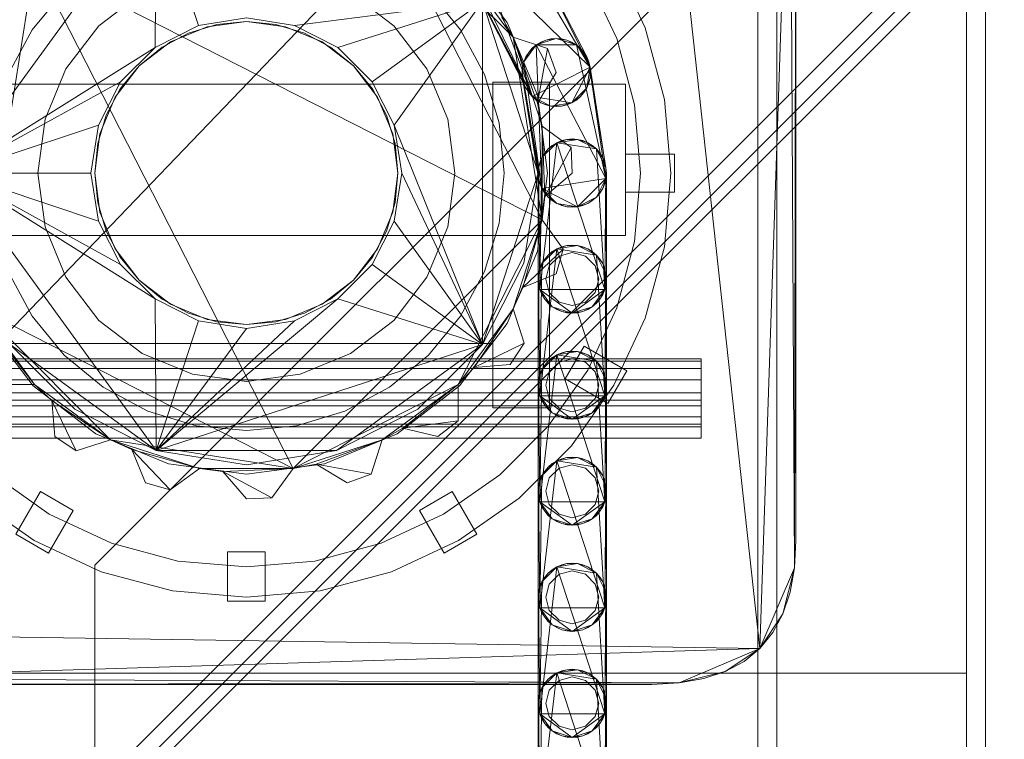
# Model space of a CAD drawing. Header units: millimetres. Extents: x -2233 to 61924, y -68080 to 6847.
# Tile 1055 of 1056: x 59951 to 60211, y 2057 to 2247. Entities that reach past the tile are written whole.
import ezdxf

# ---------------------------------------------------------------- set-up
doc = ezdxf.new("R2010")
doc.units = ezdxf.units.MM
doc.layers.add('lateral_secador', color=7, linetype='Continuous', lineweight=0)

msp = doc.modelspace()

# ---------------------------------------------------------------- linework, layer by layer
at = {"layer": 'lateral_secador'}
for p, q in [((60146.134, 2556.5), (60146.134, 20)), ((60151.134, 20), (60151.134, 2556.5)), ((60201.134, 2556.5), (60201.134, 20)), ((60206.134, 20), (60206.134, 2556.5)), ((59872.214, 2085.18), (60118.134, 2341.5)), ((59971.134, 2103), (60211.134, 2343)), ((60118.134, 2341.5), (60146.634, 2081)), ((60154.614, 2317.18), (60146.634, 2081)), ((60154.614, 2317.18), (60155.753, 2102.28)), ((60156.134, 2303.5), (60155.753, 2102.28)), ((60156.134, 2109.5), (60156.134, 2303.5)), ((60211.134, 2284), (59971.134, 2044)), ((59934.134, 2206.5), (59987.339, 2279.731)), ((59987.034, 2239.67), (59987.339, 2279.731)), ((59998.464, 2245.493), (59987.339, 2279.731)), ((60211.134, 2278), (59971.134, 2038)), ((60046.999, 2276.889), (60081.523, 2242.365)), ((60046.999, 2276.889), (60089.161, 2194.142)), ((60211.134, 2274), (59971.134, 2034)), ((60083.491, 2265.609), (60101.814, 2234.483)), ((59940.745, 2170.635), (59955.273, 2262.361)), ((59955.273, 2262.361), (60089.161, 2194.142)), ((60023.491, 2128.473), (59955.273, 2262.361)), ((60066.995, 2262.361), (60081.523, 2242.365)), ((60079.983, 2246.25), (60067.349, 2262.715)), ((60086.562, 2226.711), (60073.429, 2262.34)), ((60073.429, 2262.34), (60101.814, 2234.483)), ((60087.991, 2262.34), (60100.944, 2237.161)), ((60087.991, 2262.34), (60101.814, 2234.483)), ((60100.944, 2237.161), (60088.728, 2261.135)), ((60116.379, 2244.806), (60108.129, 2262.5)), ((60108.862, 2242.07), (60101.201, 2258.5)), ((60086.562, 2226.711), (60071.71, 2257.05)), ((59963.051, 2254.583), (59954.594, 2244.279)), ((59983.634, 2254.131), (59972.243, 2245.391)), ((60050.025, 2245.391), (60038.634, 2254.131)), ((60067.674, 2244.279), (60059.217, 2254.583)), ((60084.905, 2228.99), (60072.15, 2254.268)), ((60086.562, 2226.711), (60072.15, 2254.268)), ((60072.691, 2252.964), (60084.905, 2228.99)), ((60023.804, 2245.493), (60073.429, 2251.76)), ((60035.233, 2239.67), (60073.429, 2251.76)), ((60044.304, 2230.599), (60073.429, 2251.76)), ((60050.128, 2219.17), (60073.429, 2251.76)), ((60073.429, 2251.76), (60088.134, 2206.5)), ((60084.364, 2230.294), (60073.429, 2251.76)), ((60073.429, 2251.76), (60073.429, 2161.24)), ((59998.464, 2245.493), (60011.134, 2247.5)), ((60011.134, 2247.5), (60023.804, 2245.493)), ((60081.523, 2242.365), (60078.493, 2247.777)), ((59972.243, 2245.391), (59963.502, 2234)), ((59987.034, 2239.67), (59998.464, 2245.493)), ((60000.781, 2245.137), (59991.134, 2241.141)), ((60003.33, 2245.731), (59995.827, 2243.455)), ((60011.134, 2246.5), (60000.781, 2245.137)), ((60011.134, 2246.5), (60003.33, 2245.731)), ((60018.937, 2245.731), (60011.134, 2246.5)), ((60021.487, 2245.137), (60011.134, 2246.5)), ((60026.441, 2243.455), (60018.937, 2245.731)), ((60031.134, 2241.141), (60021.487, 2245.137)), ((60023.804, 2245.493), (60035.233, 2239.67)), ((60058.765, 2234), (60050.025, 2245.391)), ((60087.925, 2227.076), (60079.983, 2246.25)), ((60121.432, 2225.949), (60116.379, 2244.806)), ((59954.594, 2244.279), (59948.31, 2232.522)), ((59995.827, 2243.455), (59988.911, 2239.759)), ((60033.357, 2239.759), (60026.441, 2243.455)), ((60073.958, 2232.522), (60067.674, 2244.279)), ((60081.523, 2242.365), (60087.95, 2224.942)), ((60090.587, 2239.411), (60081.523, 2242.365)), ((60081.523, 2242.365), (60089.161, 2218.858)), ((60081.523, 2242.365), (60089.161, 2194.142)), ((59987.034, 2239.67), (59934.134, 2206.5)), ((59977.964, 2230.599), (59987.034, 2239.67)), ((59991.134, 2241.141), (59982.85, 2234.784)), ((59988.911, 2239.759), (59982.85, 2234.784)), ((60039.418, 2234.784), (60031.134, 2241.141)), ((60039.418, 2234.784), (60033.357, 2239.759)), ((60035.233, 2239.67), (60044.304, 2230.599)), ((60084.364, 2235.857), (60087.634, 2240.357)), ((60085.644, 2238.365), (60087.634, 2240.357)), ((60087.634, 2240.357), (60086.562, 2239.439)), ((60087.634, 2240.357), (60092.925, 2242.075)), ((60087.634, 2240.357), (60090.144, 2241.635)), ((60088.839, 2241.094), (60087.634, 2240.357)), ((60087.634, 2240.357), (60098.214, 2240.357)), ((60089.114, 2202.414), (60087.634, 2240.357)), ((60087.634, 2240.357), (60106.023, 2205.092)), ((60090.144, 2241.635), (60088.839, 2241.094)), ((60090.144, 2241.635), (60092.925, 2242.075)), ((60091.517, 2241.965), (60090.144, 2241.635)), ((60092.925, 2242.075), (60091.517, 2241.965)), ((60092.925, 2242.075), (60095.706, 2241.635)), ((60094.333, 2241.965), (60092.925, 2242.075)), ((60092.925, 2242.075), (60098.214, 2240.357)), ((60095.706, 2241.635), (60094.333, 2241.965)), ((60095.706, 2241.635), (60098.214, 2240.357)), ((60097.011, 2241.094), (60095.706, 2241.635)), ((60098.214, 2240.357), (60097.011, 2241.094)), ((60098.214, 2240.357), (60100.206, 2238.365)), ((60099.288, 2239.439), (60098.214, 2240.357)), ((60098.214, 2240.357), (60101.483, 2235.857)), ((60098.214, 2240.357), (60106.023, 2205.092)), ((60113.554, 2224.559), (60108.862, 2242.07)), ((60084.364, 2235.857), (60085.644, 2238.365)), ((60084.905, 2237.161), (60084.364, 2235.857)), ((60085.644, 2238.365), (60084.905, 2237.161)), ((60086.562, 2239.439), (60085.644, 2238.365)), ((60090.587, 2239.411), (60087.95, 2224.942)), ((60092.925, 2233.075), (60090.587, 2239.411)), ((60100.206, 2238.365), (60099.288, 2239.439)), ((60100.206, 2238.365), (60101.483, 2235.857)), ((60100.944, 2237.161), (60100.206, 2238.365)), ((60101.483, 2235.857), (60100.944, 2237.161)), ((60100.944, 2237.161), (60101.814, 2234.483)), ((59982.85, 2234.784), (59976.493, 2226.5)), ((59982.85, 2234.784), (59977.875, 2228.723)), ((60044.393, 2228.723), (60039.418, 2234.784)), ((60045.775, 2226.5), (60039.418, 2234.784)), ((60083.925, 2233.075), (60084.364, 2235.857)), ((60084.036, 2234.483), (60083.925, 2233.075)), ((60084.364, 2235.857), (60084.036, 2234.483)), ((60089.114, 2202.414), (60084.364, 2235.857)), ((60101.814, 2234.483), (60086.562, 2226.711)), ((60101.814, 2234.483), (60097.011, 2225.056)), ((60101.814, 2234.483), (60100.944, 2228.99)), ((60101.483, 2235.857), (60106.023, 2207.908)), ((60101.814, 2234.483), (60101.483, 2235.857)), ((60101.483, 2235.857), (60106.023, 2205.092)), ((60106.023, 2207.908), (60101.814, 2234.483)), ((60101.814, 2234.483), (60101.814, 2231.667)), ((60101.925, 2233.075), (60101.814, 2234.483)), ((59963.502, 2234), (59958.008, 2220.735)), ((60064.26, 2220.735), (60058.765, 2234)), ((60077.827, 2219.766), (60073.958, 2232.522)), ((60088.245, 2205.092), (60083.925, 2233.075)), ((60083.925, 2233.075), (60084.036, 2231.667)), ((60089.114, 2202.414), (60083.925, 2233.075)), ((60087.95, 2224.942), (60092.925, 2233.075)), ((60101.814, 2231.667), (60101.925, 2233.075)), ((40811.134, 2230), (60111.134, 2230)), ((59977.964, 2230.599), (59934.134, 2206.5)), ((59972.14, 2219.17), (59977.964, 2230.599)), ((60044.304, 2230.599), (60050.128, 2219.17)), ((60076.134, 2230.5), (60091.134, 2230.5)), ((60076.134, 2230.5), (60076.134, 2144.5)), ((60084.036, 2231.667), (60088.245, 2205.092)), ((60088.134, 2206.5), (60084.364, 2230.294)), ((60091.134, 2144.5), (60091.134, 2230.5)), ((60101.814, 2231.667), (60100.944, 2228.99)), ((60100.944, 2228.99), (60101.483, 2230.294)), ((60101.483, 2230.294), (60101.814, 2231.667)), ((60111.134, 2190), (60111.134, 2230)), ((59977.875, 2228.723), (59974.179, 2221.807)), ((60048.089, 2221.807), (60044.393, 2228.723)), ((60086.562, 2226.711), (60084.905, 2228.99)), ((60084.905, 2228.99), (60085.644, 2227.785)), ((60085.644, 2227.785), (60086.562, 2226.711)), ((60088.839, 2225.056), (60086.562, 2226.711)), ((60086.562, 2226.711), (60087.634, 2225.794)), ((60091.517, 2224.186), (60086.562, 2226.711)), ((60097.011, 2225.056), (60086.562, 2226.711)), ((60090.634, 2206.5), (60087.925, 2227.076)), ((60100.944, 2228.99), (60097.011, 2225.056)), ((60099.288, 2226.711), (60097.011, 2225.056)), ((60098.214, 2225.794), (60099.288, 2226.711)), ((60100.944, 2228.99), (60099.288, 2226.711)), ((60099.288, 2226.711), (60100.206, 2227.785)), ((60100.206, 2227.785), (60100.944, 2228.99)), ((59976.493, 2226.5), (59972.497, 2216.853)), ((60049.771, 2216.853), (60045.775, 2226.5)), ((60087.634, 2225.794), (60088.839, 2225.056)), ((60089.161, 2218.858), (60087.95, 2224.942)), ((60091.517, 2224.186), (60088.839, 2225.056)), ((60088.839, 2225.056), (60090.144, 2224.516)), ((60090.144, 2224.516), (60091.517, 2224.186)), ((60097.011, 2225.056), (60091.517, 2224.186)), ((60094.333, 2224.186), (60091.517, 2224.186)), ((60091.517, 2224.186), (60092.925, 2224.075)), ((60092.925, 2224.075), (60094.333, 2224.186)), ((60097.011, 2225.056), (60094.333, 2224.186)), ((60094.333, 2224.186), (60095.706, 2224.516)), ((60095.706, 2224.516), (60097.011, 2225.056)), ((60097.011, 2225.056), (60098.214, 2225.794)), ((60115.134, 2206.5), (60113.554, 2224.559)), ((60123.134, 2206.5), (60121.432, 2225.949)), ((59974.179, 2221.807), (59971.902, 2214.304)), ((60050.365, 2214.304), (60048.089, 2221.807)), ((59972.14, 2219.17), (59934.134, 2206.5)), ((59958.008, 2220.735), (59956.134, 2206.5)), ((59970.134, 2206.5), (59972.14, 2219.17)), ((60050.128, 2219.17), (60073.429, 2161.24)), ((60050.128, 2219.17), (60052.134, 2206.5)), ((60066.134, 2206.5), (60064.26, 2220.735)), ((60079.134, 2206.5), (60077.827, 2219.766)), ((60089.161, 2218.858), (60089.89, 2200.302)), ((60096.868, 2213.248), (60089.161, 2218.858)), ((60089.161, 2218.858), (60089.161, 2194.142)), ((59972.497, 2216.853), (59971.134, 2206.5)), ((60051.134, 2206.5), (60049.771, 2216.853)), ((59971.902, 2214.304), (59971.134, 2206.5)), ((60051.134, 2206.5), (60050.365, 2214.304)), ((60088.575, 2175.719), (60093.048, 2214.519)), ((60089.114, 2210.586), (60093.048, 2214.519)), ((60090.771, 2212.864), (60093.048, 2214.519)), ((60091.843, 2213.781), (60090.771, 2212.864)), ((60093.048, 2214.519), (60091.843, 2213.781)), ((60093.048, 2214.519), (60095.726, 2215.389)), ((60093.048, 2214.519), (60098.542, 2215.389)), ((60094.353, 2215.06), (60093.048, 2214.519)), ((60093.048, 2214.519), (60103.497, 2212.864)), ((60093.048, 2214.519), (60105.692, 2175.719)), ((60095.726, 2215.389), (60094.353, 2215.06)), ((60097.134, 2215.5), (60095.726, 2215.389)), ((60095.726, 2215.389), (60098.542, 2215.389)), ((60098.542, 2215.389), (60097.134, 2215.5)), ((60098.542, 2215.389), (60101.22, 2214.519)), ((60099.915, 2215.06), (60098.542, 2215.389)), ((60098.542, 2215.389), (60103.497, 2212.864)), ((60101.22, 2214.519), (60099.915, 2215.06)), ((60101.22, 2214.519), (60103.497, 2212.864)), ((60102.425, 2213.781), (60101.22, 2214.519)), ((60103.497, 2212.864), (60102.425, 2213.781)), ((60089.114, 2210.586), (60090.771, 2212.864)), ((60089.853, 2211.79), (60089.114, 2210.586)), ((60090.771, 2212.864), (60089.853, 2211.79)), ((60096.868, 2213.248), (60089.89, 2200.302)), ((60097.134, 2206.5), (60096.868, 2213.248)), ((60103.497, 2212.864), (60105.153, 2210.586)), ((60104.415, 2211.79), (60103.497, 2212.864)), ((60103.497, 2212.864), (60106.023, 2207.908)), ((60103.497, 2212.864), (60105.692, 2175.719)), ((60105.153, 2210.586), (60104.415, 2211.79)), ((60111.134, 2211.5), (60124.134, 2211.5)), ((60111.134, 2211.5), (60111.134, 2201.5)), ((60124.134, 2201.5), (60124.134, 2211.5)), ((60088.245, 2207.908), (60089.114, 2210.586)), ((60088.575, 2209.281), (60088.245, 2207.908)), ((60089.114, 2210.586), (60088.575, 2209.281)), ((60088.575, 2175.719), (60089.114, 2210.586)), ((60105.153, 2210.586), (60106.023, 2207.908)), ((60105.692, 2209.281), (60105.153, 2210.586)), ((60106.023, 2207.908), (60105.692, 2209.281)), ((59934.134, 2206.5), (59970.134, 2206.5)), ((59934.134, 2206.5), (59972.14, 2193.83)), ((59934.134, 2206.5), (59977.964, 2182.401)), ((59987.339, 2133.269), (59934.134, 2206.5)), ((59934.134, 2206.5), (59987.034, 2173.33)), ((59956.134, 2206.5), (59958.008, 2192.265)), ((59972.14, 2193.83), (59970.134, 2206.5)), ((59971.134, 2206.5), (59971.902, 2198.696)), ((59971.134, 2206.5), (59972.497, 2196.147)), ((60049.771, 2196.147), (60051.134, 2206.5)), ((60052.134, 2206.5), (60050.128, 2193.83)), ((60050.365, 2198.696), (60051.134, 2206.5)), ((60073.429, 2161.24), (60052.134, 2206.5)), ((60064.26, 2192.265), (60066.134, 2206.5)), ((60088.134, 2206.5), (60073.429, 2161.24)), ((60077.827, 2193.234), (60079.134, 2206.5)), ((60084.364, 2182.706), (60088.134, 2206.5)), ((60087.925, 2185.924), (60090.634, 2206.5)), ((60088.134, 2178.5), (60088.245, 2207.908)), ((60088.245, 2207.908), (60088.134, 2206.5)), ((60088.134, 2206.5), (60088.134, 2178.5)), ((60088.575, 2175.719), (60088.245, 2207.908)), ((60089.89, 2200.302), (60097.134, 2206.5)), ((60106.023, 2207.908), (60105.692, 2175.719)), ((60106.023, 2207.908), (60106.134, 2178.5)), ((60106.134, 2206.5), (60106.023, 2207.908)), ((60106.023, 2207.908), (60106.023, 2205.092)), ((60106.023, 2205.092), (60106.134, 2206.5)), ((60106.134, 2178.5), (60106.134, 2206.5)), ((60113.554, 2188.441), (60115.134, 2206.5)), ((60121.432, 2187.051), (60123.134, 2206.5)), ((60089.114, 2202.414), (60088.245, 2205.092)), ((60088.245, 2205.092), (60088.575, 2203.719)), ((60088.575, 2203.719), (60089.114, 2202.414)), ((60106.023, 2205.092), (60089.114, 2202.414)), ((60106.023, 2205.092), (60098.542, 2197.611)), ((60106.023, 2205.092), (60103.497, 2200.136)), ((60106.023, 2205.092), (60105.153, 2202.414)), ((60105.153, 2202.414), (60105.692, 2203.719)), ((60105.692, 2203.719), (60106.023, 2205.092)), ((60090.771, 2200.136), (60089.114, 2202.414)), ((60089.114, 2202.414), (60089.853, 2201.21)), ((60093.048, 2198.481), (60089.114, 2202.414)), ((60098.542, 2197.611), (60089.114, 2202.414)), ((60089.853, 2201.21), (60090.771, 2200.136)), ((60105.153, 2202.414), (60103.497, 2200.136)), ((60103.497, 2200.136), (60104.415, 2201.21)), ((60104.415, 2201.21), (60105.153, 2202.414)), ((60111.134, 2201.5), (60124.134, 2201.5)), ((59971.902, 2198.696), (59974.179, 2191.193)), ((60048.089, 2191.193), (60050.365, 2198.696)), ((60089.161, 2194.142), (60089.89, 2200.302)), ((60093.048, 2198.481), (60090.771, 2200.136)), ((60090.771, 2200.136), (60091.843, 2199.219)), ((60091.843, 2199.219), (60093.048, 2198.481)), ((60095.726, 2197.611), (60093.048, 2198.481)), ((60093.048, 2198.481), (60094.353, 2197.94)), ((60098.542, 2197.611), (60093.048, 2198.481)), ((60103.497, 2200.136), (60098.542, 2197.611)), ((60101.22, 2198.481), (60098.542, 2197.611)), ((60099.915, 2197.94), (60101.22, 2198.481)), ((60103.497, 2200.136), (60101.22, 2198.481)), ((60101.22, 2198.481), (60102.425, 2199.219)), ((60102.425, 2199.219), (60103.497, 2200.136)), ((59972.497, 2196.147), (59976.493, 2186.5)), ((60045.775, 2186.5), (60049.771, 2196.147)), ((60094.353, 2197.94), (60095.726, 2197.611)), ((60098.542, 2197.611), (60095.726, 2197.611)), ((60095.726, 2197.611), (60097.134, 2197.5)), ((60097.134, 2197.5), (60098.542, 2197.611)), ((60098.542, 2197.611), (60099.915, 2197.94)), ((59977.964, 2182.401), (59972.14, 2193.83)), ((60089.161, 2194.142), (60023.491, 2128.473)), ((60050.128, 2193.83), (60044.304, 2182.401)), ((60073.429, 2161.24), (60050.128, 2193.83)), ((60089.161, 2194.142), (60066.995, 2150.639)), ((60073.958, 2180.478), (60077.827, 2193.234)), ((60089.161, 2194.142), (60081.523, 2170.635)), ((60089.161, 2194.142), (60084.12, 2176.268)), ((60094.757, 2186.424), (60089.161, 2194.142)), ((59958.008, 2192.265), (59963.502, 2179)), ((59974.179, 2191.193), (59977.875, 2184.277)), ((60044.393, 2184.277), (60048.089, 2191.193)), ((60058.765, 2179), (60064.26, 2192.265)), ((40811.134, 2190), (60111.134, 2190)), ((60108.862, 2170.93), (60113.554, 2188.441)), ((59976.493, 2186.5), (59982.85, 2178.216)), ((60039.418, 2178.216), (60045.775, 2186.5)), ((60079.983, 2166.75), (60087.925, 2185.924)), ((60094.757, 2186.424), (60084.12, 2176.268)), ((60088.575, 2147.719), (60093.048, 2186.519)), ((60089.114, 2182.586), (60093.048, 2186.519)), ((60090.771, 2184.864), (60093.048, 2186.519)), ((60091.843, 2185.781), (60090.771, 2184.864)), ((60093.048, 2186.519), (60091.843, 2185.781)), ((60092.925, 2179.925), (60094.757, 2186.424)), ((60093.048, 2186.519), (60095.726, 2187.389)), ((60093.048, 2186.519), (60098.542, 2187.389)), ((60094.353, 2187.06), (60093.048, 2186.519)), ((60093.048, 2186.519), (60103.497, 2184.864)), ((60093.048, 2186.519), (60105.692, 2147.719)), ((60097.134, 2185.5), (60093.634, 2184.562)), ((60095.726, 2187.389), (60094.353, 2187.06)), ((60097.134, 2187.5), (60095.726, 2187.389)), ((60095.726, 2187.389), (60098.542, 2187.389)), ((60098.542, 2187.389), (60097.134, 2187.5)), ((60100.634, 2184.562), (60097.134, 2185.5)), ((60098.542, 2187.389), (60101.22, 2186.519)), ((60099.915, 2187.06), (60098.542, 2187.389)), ((60098.542, 2187.389), (60103.497, 2184.864)), ((60101.22, 2186.519), (60099.915, 2187.06)), ((60101.22, 2186.519), (60103.497, 2184.864)), ((60102.425, 2185.781), (60101.22, 2186.519)), ((60103.497, 2184.864), (60102.425, 2185.781)), ((60116.379, 2168.194), (60121.432, 2187.051)), ((59977.875, 2184.277), (59982.85, 2178.216)), ((60039.418, 2178.216), (60044.393, 2184.277)), ((60073.429, 2161.24), (60084.364, 2182.706)), ((60088.245, 2179.908), (60089.114, 2182.586)), ((60089.114, 2182.586), (60088.575, 2181.281)), ((60088.575, 2147.719), (60089.114, 2182.586)), ((60089.114, 2182.586), (60090.771, 2184.864)), ((60089.853, 2183.79), (60089.114, 2182.586)), ((60090.771, 2184.864), (60089.853, 2183.79)), ((60093.634, 2184.562), (60091.072, 2182)), ((60103.196, 2182), (60100.634, 2184.562)), ((60103.497, 2184.864), (60105.153, 2182.586)), ((60104.415, 2183.79), (60103.497, 2184.864)), ((60103.497, 2184.864), (60106.023, 2179.908)), ((60103.497, 2184.864), (60105.692, 2147.719)), ((60105.153, 2182.586), (60104.415, 2183.79)), ((60105.153, 2182.586), (60106.023, 2179.908)), ((60105.692, 2181.281), (60105.153, 2182.586)), ((59948.31, 2180.478), (59954.594, 2168.721)), ((59987.034, 2173.33), (59977.964, 2182.401)), ((60044.304, 2182.401), (60035.233, 2173.33)), ((60073.429, 2161.24), (60044.304, 2182.401)), ((60067.674, 2168.721), (60073.958, 2180.478)), ((60084.12, 2176.268), (60092.925, 2179.925)), ((60088.134, 2150.5), (60088.245, 2179.908)), ((60088.245, 2179.908), (60088.134, 2178.5)), ((60088.575, 2181.281), (60088.245, 2179.908)), ((60088.575, 2147.719), (60088.245, 2179.908)), ((60091.072, 2182), (60090.134, 2178.5)), ((60104.134, 2178.5), (60103.196, 2182)), ((60106.023, 2179.908), (60105.692, 2181.281)), ((60106.023, 2179.908), (60105.692, 2147.719)), ((60106.023, 2179.908), (60106.134, 2150.5)), ((60106.134, 2178.5), (60106.023, 2179.908)), ((59963.502, 2179), (59972.243, 2167.609)), ((59982.85, 2178.216), (59988.911, 2173.241)), ((59982.85, 2178.216), (59991.134, 2171.859)), ((60031.134, 2171.859), (60039.418, 2178.216)), ((60033.357, 2173.241), (60039.418, 2178.216)), ((60050.025, 2167.609), (60058.765, 2179)), ((60088.134, 2178.5), (60088.134, 2150.5)), ((60088.575, 2175.719), (60088.134, 2178.5)), ((60088.134, 2178.5), (60088.245, 2177.092)), ((60090.134, 2178.5), (60091.072, 2175)), ((60103.196, 2175), (60104.134, 2178.5)), ((60106.134, 2178.5), (60105.692, 2175.719)), ((60106.023, 2177.092), (60106.134, 2178.5)), ((60106.134, 2150.5), (60106.134, 2178.5)), ((60081.523, 2170.635), (60084.12, 2176.268)), ((60088.245, 2177.092), (60088.575, 2175.719)), ((60089.853, 2173.21), (60088.575, 2175.719)), ((60088.575, 2175.719), (60089.114, 2174.414)), ((60091.843, 2171.219), (60088.575, 2175.719)), ((60097.134, 2169.5), (60088.575, 2175.719)), ((60105.692, 2175.719), (60088.575, 2175.719)), ((60091.072, 2175), (60093.634, 2172.438)), ((60105.692, 2175.719), (60097.134, 2169.5)), ((60100.634, 2172.438), (60103.196, 2175)), ((60105.692, 2175.719), (60102.425, 2171.219)), ((60105.692, 2175.719), (60104.415, 2173.21)), ((60105.153, 2174.414), (60105.692, 2175.719)), ((60105.692, 2175.719), (60106.023, 2177.092)), ((59987.339, 2133.269), (59987.034, 2173.33)), ((59998.464, 2167.507), (59987.034, 2173.33)), ((59987.339, 2133.269), (60035.233, 2173.33)), ((59988.911, 2173.241), (59995.827, 2169.545)), ((60035.233, 2173.33), (60023.804, 2167.507)), ((60026.441, 2169.545), (60033.357, 2173.241)), ((60073.429, 2161.24), (60035.233, 2173.33)), ((60089.114, 2174.414), (60089.853, 2173.21)), ((60091.843, 2171.219), (60089.853, 2173.21)), ((60089.853, 2173.21), (60090.771, 2172.136)), ((60090.771, 2172.136), (60091.843, 2171.219)), ((60093.634, 2172.438), (60097.134, 2171.5)), ((60097.134, 2171.5), (60100.634, 2172.438)), ((60104.415, 2173.21), (60102.425, 2171.219)), ((60102.425, 2171.219), (60103.497, 2172.136)), ((60103.497, 2172.136), (60104.415, 2173.21)), ((60104.415, 2173.21), (60105.153, 2174.414)), ((59955.273, 2150.639), (59940.745, 2170.635)), ((59975.269, 2136.111), (59940.745, 2170.635)), ((60023.491, 2128.473), (59940.745, 2170.635)), ((59991.134, 2171.859), (60000.781, 2167.863)), ((59995.827, 2169.545), (60003.33, 2167.269)), ((60018.937, 2167.269), (60026.441, 2169.545)), ((60021.487, 2167.863), (60031.134, 2171.859)), ((60081.523, 2170.635), (60066.995, 2150.639)), ((60081.523, 2170.635), (60071.206, 2155.194)), ((60084.46, 2161.565), (60081.523, 2170.635)), ((60094.353, 2169.94), (60091.843, 2171.219)), ((60091.843, 2171.219), (60093.048, 2170.481)), ((60097.134, 2169.5), (60091.843, 2171.219)), ((60093.048, 2170.481), (60094.353, 2169.94)), ((60097.134, 2169.5), (60094.353, 2169.94)), ((60094.353, 2169.94), (60095.726, 2169.611)), ((60095.726, 2169.611), (60097.134, 2169.5)), ((60102.425, 2171.219), (60097.134, 2169.5)), ((60099.915, 2169.94), (60097.134, 2169.5)), ((60097.134, 2169.5), (60098.542, 2169.611)), ((60098.542, 2169.611), (60099.915, 2169.94)), ((60102.425, 2171.219), (60099.915, 2169.94)), ((60099.915, 2169.94), (60101.22, 2170.481)), ((60101.201, 2154.5), (60108.862, 2170.93)), ((60101.22, 2170.481), (60102.425, 2171.219)), ((59954.594, 2168.721), (59963.051, 2158.417)), ((59972.243, 2167.609), (59983.634, 2158.869)), ((59987.339, 2133.269), (59998.464, 2167.507)), ((59987.339, 2133.269), (60023.804, 2167.507)), ((60011.134, 2165.5), (59998.464, 2167.507)), ((60000.781, 2167.863), (60011.134, 2166.5)), ((60003.33, 2167.269), (60011.134, 2166.5)), ((60011.134, 2166.5), (60021.487, 2167.863)), ((60023.804, 2167.507), (60011.134, 2165.5)), ((60011.134, 2166.5), (60018.937, 2167.269)), ((60038.634, 2158.869), (60050.025, 2167.609)), ((60059.217, 2158.417), (60067.674, 2168.721)), ((60108.129, 2150.5), (60116.379, 2168.194)), ((59942.285, 2166.75), (59954.919, 2150.285)), ((59955.273, 2150.639), (59943.775, 2165.223)), ((59987.339, 2133.269), (60011.134, 2165.5)), ((60067.349, 2150.285), (60079.983, 2166.75)), ((59946.134, 2161.5), (60076.134, 2161.5)), ((59987.339, 2133.269), (59948.839, 2161.24)), ((59948.839, 2161.24), (59965.874, 2144.206)), ((60073.429, 2161.24), (59987.339, 2133.269)), ((60073.429, 2161.24), (60034.929, 2133.269)), ((60056.394, 2144.206), (60073.429, 2161.24)), ((60084.46, 2161.565), (60071.206, 2155.194)), ((60076.134, 2146.5), (60076.134, 2161.5)), ((60080.71, 2155.95), (60084.46, 2161.565)), ((60093.048, 2158.519), (60095.726, 2159.389)), ((60093.048, 2158.519), (60098.542, 2159.389)), ((60094.353, 2159.06), (60093.048, 2158.519)), ((60095.726, 2159.389), (60094.353, 2159.06)), ((60100.236, 2160.83), (60095.236, 2152.17)), ((60097.134, 2159.5), (60095.726, 2159.389)), ((60095.726, 2159.389), (60098.542, 2159.389)), ((60098.542, 2159.389), (60097.134, 2159.5)), ((60098.542, 2159.389), (60101.22, 2158.519)), ((60099.915, 2159.06), (60098.542, 2159.389)), ((60098.542, 2159.389), (60103.497, 2156.864)), ((60101.22, 2158.519), (60099.915, 2159.06)), ((60100.236, 2160.83), (60111.495, 2154.33)), ((59881.134, 2157.5), (60131.134, 2157.5)), ((59881.134, 2156.815), (60131.134, 2156.815)), ((59963.051, 2158.417), (59973.355, 2149.96)), ((59983.634, 2158.869), (59996.899, 2153.374)), ((60025.369, 2153.374), (60038.634, 2158.869)), ((60048.913, 2149.96), (60059.217, 2158.417)), ((60088.575, 2119.719), (60093.048, 2158.519)), ((60089.114, 2154.586), (60093.048, 2158.519)), ((60089.114, 2154.586), (60090.771, 2156.864)), ((60090.771, 2156.864), (60089.853, 2155.79)), ((60090.771, 2156.864), (60093.048, 2158.519)), ((60091.843, 2157.781), (60090.771, 2156.864)), ((60093.634, 2156.562), (60091.072, 2154)), ((60093.048, 2158.519), (60091.843, 2157.781)), ((60093.048, 2158.519), (60103.497, 2156.864)), ((60093.048, 2158.519), (60105.692, 2119.719)), ((60097.134, 2157.5), (60093.634, 2156.562)), ((60100.634, 2156.562), (60097.134, 2157.5)), ((60103.196, 2154), (60100.634, 2156.562)), ((60101.22, 2158.519), (60103.497, 2156.864)), ((60102.425, 2157.781), (60101.22, 2158.519)), ((60103.497, 2156.864), (60102.425, 2157.781)), ((60103.497, 2156.864), (60105.153, 2154.586)), ((60104.415, 2155.79), (60103.497, 2156.864)), ((60103.497, 2156.864), (60106.023, 2151.908)), ((60103.497, 2156.864), (60105.692, 2119.719)), ((60131.134, 2156.815), (60131.134, 2157.5)), ((60131.134, 2154.864), (60131.134, 2156.815)), ((59881.134, 2154.864), (60131.134, 2154.864)), ((60066.995, 2150.639), (60071.206, 2155.194)), ((60071.206, 2155.194), (60080.71, 2155.95)), ((60088.245, 2151.908), (60089.114, 2154.586)), ((60089.114, 2154.586), (60088.575, 2153.281)), ((60088.575, 2119.719), (60089.114, 2154.586)), ((60089.853, 2155.79), (60089.114, 2154.586)), ((60091.072, 2154), (60090.134, 2150.5)), ((60090.802, 2139.65), (60101.201, 2154.5)), ((60104.134, 2150.5), (60103.196, 2154)), ((60105.153, 2154.586), (60104.415, 2155.79)), ((60105.153, 2154.586), (60106.023, 2151.908)), ((60105.692, 2153.281), (60105.153, 2154.586)), ((60106.495, 2145.67), (60111.495, 2154.33)), ((60131.134, 2151.944), (60131.134, 2154.864)), ((59881.134, 2151.944), (60131.134, 2151.944)), ((59996.899, 2153.374), (60011.134, 2151.5)), ((60011.134, 2151.5), (60025.369, 2153.374)), ((60088.134, 2122.5), (60088.245, 2151.908)), ((60088.245, 2151.908), (60088.134, 2150.5)), ((60088.575, 2153.281), (60088.245, 2151.908)), ((60088.575, 2119.719), (60088.245, 2151.908)), ((60095.236, 2152.17), (60106.495, 2145.67)), ((60106.023, 2151.908), (60105.692, 2153.281)), ((60106.023, 2151.908), (60105.692, 2119.719)), ((60106.023, 2151.908), (60106.134, 2122.5)), ((60106.134, 2150.5), (60106.023, 2151.908)), ((60131.134, 2148.5), (60131.134, 2151.944)), ((59945.739, 2150.647), (59955.273, 2150.639)), ((59954.919, 2150.285), (59971.384, 2137.651)), ((59975.269, 2136.111), (59955.273, 2150.639)), ((59955.273, 2150.639), (59959.827, 2146.428)), ((59973.355, 2149.96), (59985.111, 2143.676)), ((60066.995, 2150.639), (60023.491, 2128.473)), ((60037.156, 2143.676), (60048.913, 2149.96)), ((60066.995, 2150.639), (60046.999, 2136.111)), ((60050.884, 2137.651), (60067.349, 2150.285)), ((60066.995, 2150.639), (60052.411, 2139.141)), ((60066.985, 2141.105), (60066.995, 2150.639)), ((60088.134, 2150.5), (60088.134, 2122.5)), ((60088.575, 2147.719), (60088.134, 2150.5)), ((60088.134, 2150.5), (60088.245, 2149.092)), ((60088.245, 2149.092), (60088.575, 2147.719)), ((60090.134, 2150.5), (60091.072, 2147)), ((60096.931, 2134.508), (60108.129, 2150.5)), ((60103.196, 2147), (60104.134, 2150.5)), ((60106.134, 2150.5), (60105.692, 2147.719)), ((60105.692, 2147.719), (60106.023, 2149.092)), ((60106.023, 2149.092), (60106.134, 2150.5)), ((60106.134, 2122.5), (60106.134, 2150.5)), ((60131.134, 2148.5), (59881.134, 2148.5)), ((59901.134, 2146.5), (60131.134, 2146.5)), ((59946.134, 2146.5), (60076.134, 2146.5)), ((59966.198, 2133.173), (59959.827, 2146.428)), ((59959.827, 2146.428), (59960.585, 2136.925)), ((59975.269, 2136.111), (59959.827, 2146.428)), ((60089.853, 2145.21), (60088.575, 2147.719)), ((60088.575, 2147.719), (60089.114, 2146.414)), ((60091.843, 2143.219), (60088.575, 2147.719)), ((60097.134, 2141.5), (60088.575, 2147.719)), ((60105.692, 2147.719), (60088.575, 2147.719)), ((60089.114, 2146.414), (60089.853, 2145.21)), ((60091.072, 2147), (60093.634, 2144.438)), ((60105.692, 2147.719), (60097.134, 2141.5)), ((60100.634, 2144.438), (60103.196, 2147)), ((60105.692, 2147.719), (60102.425, 2143.219)), ((60105.692, 2147.719), (60104.415, 2145.21)), ((60104.415, 2145.21), (60105.153, 2146.414)), ((60105.153, 2146.414), (60105.692, 2147.719)), ((60131.134, 2148.5), (60131.134, 2145.056)), ((60131.134, 2136.5), (60131.134, 2146.5)), ((59881.134, 2145.056), (60131.134, 2145.056)), ((59965.874, 2144.206), (59987.339, 2133.269)), ((59985.111, 2143.676), (59997.868, 2139.807)), ((60024.4, 2139.807), (60037.156, 2143.676)), ((60034.929, 2133.269), (60056.394, 2144.206)), ((60076.134, 2144.5), (60091.134, 2144.5)), ((60091.843, 2143.219), (60089.853, 2145.21)), ((60089.853, 2145.21), (60090.771, 2144.136)), ((60090.771, 2144.136), (60091.843, 2143.219)), ((60093.634, 2144.438), (60097.134, 2143.5)), ((60097.134, 2143.5), (60100.634, 2144.438)), ((60104.415, 2145.21), (60102.425, 2143.219)), ((60102.425, 2143.219), (60103.497, 2144.136)), ((60103.497, 2144.136), (60104.415, 2145.21)), ((60131.134, 2145.056), (60131.134, 2142.136)), ((59881.134, 2142.136), (60131.134, 2142.136)), ((60066.985, 2141.105), (60052.411, 2139.141)), ((60061.683, 2136.925), (60066.985, 2141.105)), ((60094.353, 2141.94), (60091.843, 2143.219)), ((60091.843, 2143.219), (60093.048, 2142.481)), ((60097.134, 2141.5), (60091.843, 2143.219)), ((60093.048, 2142.481), (60094.353, 2141.94)), ((60097.134, 2141.5), (60094.353, 2141.94)), ((60094.353, 2141.94), (60095.726, 2141.611)), ((60095.726, 2141.611), (60097.134, 2141.5)), ((60102.425, 2143.219), (60097.134, 2141.5)), ((60099.915, 2141.94), (60097.134, 2141.5)), ((60097.134, 2141.5), (60098.542, 2141.611)), ((60098.542, 2141.611), (60099.915, 2141.94)), ((60102.425, 2143.219), (60099.915, 2141.94)), ((60099.915, 2141.94), (60101.22, 2142.481)), ((60101.22, 2142.481), (60102.425, 2143.219)), ((60131.134, 2142.136), (60131.134, 2140.185)), ((59881.134, 2140.185), (60131.134, 2140.185)), ((59881.134, 2139.5), (60131.134, 2139.5)), ((59997.868, 2139.807), (60011.134, 2138.5)), ((60011.134, 2138.5), (60024.4, 2139.807)), ((60046.999, 2136.111), (60052.411, 2139.141)), ((60052.411, 2139.141), (60061.683, 2136.925)), ((60077.984, 2126.831), (60090.802, 2139.65)), ((60131.134, 2140.185), (60131.134, 2139.5)), ((59901.134, 2136.5), (60131.134, 2136.5)), ((59960.585, 2136.925), (59966.198, 2133.173)), ((59966.198, 2133.173), (59975.269, 2136.111)), ((59971.384, 2137.651), (59990.558, 2129.709)), ((59998.776, 2128.473), (59975.269, 2136.111)), ((59975.269, 2136.111), (59980.901, 2133.513)), ((60023.491, 2128.473), (59975.269, 2136.111)), ((60046.999, 2136.111), (60023.491, 2128.473)), ((60046.999, 2136.111), (60029.575, 2129.683)), ((60031.71, 2129.709), (60050.884, 2137.651)), ((60044.044, 2127.046), (60046.999, 2136.111)), ((59991.058, 2122.876), (59980.901, 2133.513)), ((59980.901, 2133.513), (59984.558, 2124.709)), ((59998.776, 2128.473), (59980.901, 2133.513)), ((60034.929, 2133.269), (59987.339, 2133.269)), ((59987.339, 2133.269), (60011.134, 2129.5)), ((60011.134, 2129.5), (60034.929, 2133.269)), ((60083.126, 2120.703), (60096.931, 2134.508)), ((60088.575, 2091.719), (60093.048, 2130.519)), ((60089.114, 2126.586), (60093.048, 2130.519)), ((60090.771, 2128.864), (60093.048, 2130.519)), ((60093.048, 2130.519), (60091.843, 2129.781)), ((60093.048, 2130.519), (60095.726, 2131.389)), ((60093.048, 2130.519), (60098.542, 2131.389)), ((60094.353, 2131.06), (60093.048, 2130.519)), ((60093.048, 2130.519), (60103.497, 2128.864)), ((60093.048, 2130.519), (60105.692, 2091.719)), ((60095.726, 2131.389), (60094.353, 2131.06)), ((60097.134, 2131.5), (60095.726, 2131.389)), ((60095.726, 2131.389), (60098.542, 2131.389)), ((60098.542, 2131.389), (60097.134, 2131.5)), ((60098.542, 2131.389), (60101.22, 2130.519)), ((60099.915, 2131.06), (60098.542, 2131.389)), ((60098.542, 2131.389), (60103.497, 2128.864)), ((60101.22, 2130.519), (60099.915, 2131.06)), ((60101.22, 2130.519), (60103.497, 2128.864)), ((60102.425, 2129.781), (60101.22, 2130.519)), ((59990.558, 2129.709), (60011.134, 2127)), ((59991.058, 2122.876), (59998.776, 2128.473)), ((60023.491, 2128.473), (59998.776, 2128.473)), ((59998.776, 2128.473), (60004.935, 2127.744)), ((60023.491, 2128.473), (60004.935, 2127.744)), ((60011.134, 2127), (60031.71, 2129.709)), ((60017.882, 2120.765), (60023.491, 2128.473)), ((60023.491, 2128.473), (60029.575, 2129.683)), ((60044.044, 2127.046), (60029.575, 2129.683)), ((60029.575, 2129.683), (60037.71, 2124.709)), ((60089.114, 2126.586), (60090.771, 2128.864)), ((60090.771, 2128.864), (60089.853, 2127.79)), ((60091.843, 2129.781), (60090.771, 2128.864)), ((60093.634, 2128.562), (60091.072, 2126)), ((60097.134, 2129.5), (60093.634, 2128.562)), ((60100.634, 2128.562), (60097.134, 2129.5)), ((60103.196, 2126), (60100.634, 2128.562)), ((60103.497, 2128.864), (60102.425, 2129.781)), ((60103.497, 2128.864), (60105.153, 2126.586)), ((60104.415, 2127.79), (60103.497, 2128.864)), ((60103.497, 2128.864), (60106.023, 2123.908)), ((60103.497, 2128.864), (60105.692, 2091.719)), ((59944.284, 2126.831), (59959.134, 2116.433)), ((60017.882, 2120.765), (60004.935, 2127.744)), ((60004.935, 2127.744), (60011.134, 2120.5)), ((60037.71, 2124.709), (60044.044, 2127.046)), ((60063.134, 2116.433), (60077.984, 2126.831)), ((60088.245, 2123.908), (60089.114, 2126.586)), ((60088.575, 2125.281), (60088.245, 2123.908)), ((60089.114, 2126.586), (60088.575, 2125.281)), ((60088.575, 2091.719), (60089.114, 2126.586)), ((60089.853, 2127.79), (60089.114, 2126.586)), ((60091.072, 2126), (60090.134, 2122.5)), ((60104.134, 2122.5), (60103.196, 2126)), ((60105.153, 2126.586), (60104.415, 2127.79)), ((60105.153, 2126.586), (60106.023, 2123.908)), ((60105.692, 2125.281), (60105.153, 2126.586)), ((60106.023, 2123.908), (60105.692, 2125.281)), ((59984.558, 2124.709), (59991.058, 2122.876)), ((60088.134, 2094.5), (60088.245, 2123.908)), ((60088.245, 2123.908), (60088.134, 2122.5)), ((60088.575, 2091.719), (60088.245, 2123.908)), ((60106.023, 2123.908), (60105.692, 2091.719)), ((60106.023, 2123.908), (60106.134, 2094.5)), ((60106.134, 2122.5), (60106.023, 2123.908)), ((59939.142, 2120.703), (59955.134, 2109.505)), ((59956.804, 2122.397), (59950.304, 2111.139)), ((59965.464, 2117.397), (59956.804, 2122.397)), ((60011.134, 2120.5), (60017.882, 2120.765)), ((60065.464, 2122.397), (60056.804, 2117.397)), ((60065.464, 2122.397), (60071.964, 2111.139)), ((60067.134, 2109.505), (60083.126, 2120.703)), ((60088.134, 2122.5), (60088.134, 2094.5)), ((60088.575, 2119.719), (60088.134, 2122.5)), ((60088.134, 2122.5), (60088.245, 2121.092)), ((60088.245, 2121.092), (60088.575, 2119.719)), ((60090.134, 2122.5), (60091.072, 2119)), ((60103.196, 2119), (60104.134, 2122.5)), ((60106.134, 2122.5), (60105.692, 2119.719)), ((60105.692, 2119.719), (60106.023, 2121.092)), ((60106.023, 2121.092), (60106.134, 2122.5)), ((60106.134, 2094.5), (60106.134, 2122.5)), ((60089.853, 2117.21), (60088.575, 2119.719)), ((60088.575, 2119.719), (60089.114, 2118.414)), ((60091.843, 2115.219), (60088.575, 2119.719)), ((60097.134, 2113.5), (60088.575, 2119.719)), ((60105.692, 2119.719), (60088.575, 2119.719)), ((60089.114, 2118.414), (60089.853, 2117.21)), ((60091.072, 2119), (60093.634, 2116.438)), ((60105.692, 2119.719), (60097.134, 2113.5)), ((60100.634, 2116.438), (60103.196, 2119)), ((60105.692, 2119.719), (60102.425, 2115.219)), ((60105.692, 2119.719), (60104.415, 2117.21)), ((60104.415, 2117.21), (60105.153, 2118.414)), ((60105.153, 2118.414), (60105.692, 2119.719)), ((59965.464, 2117.397), (59958.964, 2106.139)), ((59959.134, 2116.433), (59975.564, 2108.772)), ((60046.704, 2108.772), (60063.134, 2116.433)), ((60056.804, 2117.397), (60063.304, 2106.139)), ((60091.843, 2115.219), (60089.853, 2117.21)), ((60089.853, 2117.21), (60090.771, 2116.136)), ((60090.771, 2116.136), (60091.843, 2115.219)), ((60094.353, 2113.94), (60091.843, 2115.219)), ((60091.843, 2115.219), (60093.048, 2114.481)), ((60097.134, 2113.5), (60091.843, 2115.219)), ((60093.634, 2116.438), (60097.134, 2115.5)), ((60097.134, 2115.5), (60100.634, 2116.438)), ((60102.425, 2115.219), (60097.134, 2113.5)), ((60102.425, 2115.219), (60099.915, 2113.94)), ((60101.22, 2114.481), (60102.425, 2115.219)), ((60104.415, 2117.21), (60102.425, 2115.219)), ((60102.425, 2115.219), (60103.497, 2116.136)), ((60103.497, 2116.136), (60104.415, 2117.21)), ((60093.048, 2114.481), (60094.353, 2113.94)), ((60097.134, 2113.5), (60094.353, 2113.94)), ((60094.353, 2113.94), (60095.726, 2113.611)), ((60095.726, 2113.611), (60097.134, 2113.5)), ((60099.915, 2113.94), (60097.134, 2113.5)), ((60097.134, 2113.5), (60098.542, 2113.611)), ((60098.542, 2113.611), (60099.915, 2113.94)), ((60099.915, 2113.94), (60101.22, 2114.481)), ((59950.304, 2111.139), (59958.964, 2106.139)), ((60063.304, 2106.139), (60071.964, 2111.139)), ((59955.134, 2109.505), (59972.828, 2101.254)), ((59975.564, 2108.772), (59993.074, 2104.08)), ((60029.193, 2104.08), (60046.704, 2108.772)), ((60049.44, 2101.254), (60067.134, 2109.505)), ((60155.753, 2102.28), (60156.134, 2109.5)), ((60006.134, 2106.5), (60006.134, 2093.5)), ((60016.134, 2106.5), (60006.134, 2106.5)), ((60016.134, 2106.5), (60016.134, 2093.5)), ((59971.134, 2034), (59971.134, 2103)), ((59993.074, 2104.08), (60011.134, 2102.5)), ((60011.134, 2102.5), (60029.193, 2104.08)), ((60088.575, 2063.719), (60093.048, 2102.519)), ((60089.114, 2098.586), (60093.048, 2102.519)), ((60090.771, 2100.864), (60093.048, 2102.519)), ((60093.048, 2102.519), (60091.843, 2101.781)), ((60093.048, 2102.519), (60095.726, 2103.389)), ((60093.048, 2102.519), (60098.542, 2103.389)), ((60094.353, 2103.06), (60093.048, 2102.519)), ((60093.048, 2102.519), (60103.497, 2100.864)), ((60093.048, 2102.519), (60105.692, 2063.719)), ((60095.726, 2103.389), (60094.353, 2103.06)), ((60097.134, 2103.5), (60095.726, 2103.389)), ((60095.726, 2103.389), (60098.542, 2103.389)), ((60098.542, 2103.389), (60097.134, 2103.5)), ((60098.542, 2103.389), (60101.22, 2102.519)), ((60099.915, 2103.06), (60098.542, 2103.389)), ((60098.542, 2103.389), (60103.497, 2100.864)), ((60101.22, 2102.519), (60099.915, 2103.06)), ((60101.22, 2102.519), (60103.497, 2100.864)), ((60102.425, 2101.781), (60101.22, 2102.519)), ((60155.753, 2102.28), (60146.634, 2081)), ((60155.753, 2102.28), (60152.714, 2090.12)), ((60154.614, 2095.82), (60155.753, 2102.28)), ((59972.828, 2101.254), (59991.685, 2096.202)), ((60030.582, 2096.202), (60049.44, 2101.254)), ((60089.114, 2098.586), (60090.771, 2100.864)), ((60089.853, 2099.79), (60089.114, 2098.586)), ((60090.771, 2100.864), (60089.853, 2099.79)), ((60091.843, 2101.781), (60090.771, 2100.864)), ((60093.634, 2100.562), (60091.072, 2098)), ((60097.134, 2101.5), (60093.634, 2100.562)), ((60100.634, 2100.562), (60097.134, 2101.5)), ((60103.196, 2098), (60100.634, 2100.562)), ((60103.497, 2100.864), (60102.425, 2101.781)), ((60103.497, 2100.864), (60105.153, 2098.586)), ((60104.415, 2099.79), (60103.497, 2100.864)), ((60103.497, 2100.864), (60106.023, 2095.908)), ((60103.497, 2100.864), (60105.692, 2063.719)), ((60105.153, 2098.586), (60104.415, 2099.79)), ((60088.245, 2095.908), (60089.114, 2098.586)), ((60088.575, 2097.281), (60088.245, 2095.908)), ((60089.114, 2098.586), (60088.575, 2097.281)), ((60088.575, 2063.719), (60089.114, 2098.586)), ((60091.072, 2098), (60090.134, 2094.5)), ((60104.134, 2094.5), (60103.196, 2098)), ((60105.153, 2098.586), (60106.023, 2095.908)), ((60105.692, 2097.281), (60105.153, 2098.586)), ((60106.023, 2095.908), (60105.692, 2097.281)), ((59991.685, 2096.202), (60011.134, 2094.5)), ((60011.134, 2094.5), (60030.582, 2096.202)), ((60088.134, 2066.5), (60088.245, 2095.908)), ((60088.245, 2095.908), (60088.134, 2094.5)), ((60088.134, 2094.5), (60088.134, 2066.5)), ((60088.575, 2091.719), (60088.134, 2094.5)), ((60088.134, 2094.5), (60088.245, 2093.092)), ((60088.575, 2063.719), (60088.245, 2095.908)), ((60090.134, 2094.5), (60091.072, 2091)), ((60103.196, 2091), (60104.134, 2094.5)), ((60106.023, 2095.908), (60105.692, 2063.719)), ((60106.134, 2094.5), (60105.692, 2091.719)), ((60106.023, 2095.908), (60106.134, 2066.5)), ((60106.134, 2094.5), (60106.023, 2095.908)), ((60106.023, 2093.092), (60106.134, 2094.5)), ((60106.134, 2066.5), (60106.134, 2094.5)), ((60152.714, 2090.12), (60154.614, 2095.82)), ((60006.134, 2093.5), (60016.134, 2093.5)), ((60088.245, 2093.092), (60088.575, 2091.719)), ((60089.853, 2089.21), (60088.575, 2091.719)), ((60088.575, 2091.719), (60089.114, 2090.414)), ((60091.843, 2087.219), (60088.575, 2091.719)), ((60097.134, 2085.5), (60088.575, 2091.719)), ((60105.692, 2091.719), (60088.575, 2091.719)), ((60105.692, 2091.719), (60097.134, 2085.5)), ((60105.692, 2091.719), (60102.425, 2087.219)), ((60105.692, 2091.719), (60104.415, 2089.21)), ((60105.153, 2090.414), (60105.692, 2091.719)), ((60105.692, 2091.719), (60106.023, 2093.092)), ((60089.114, 2090.414), (60089.853, 2089.21)), ((60091.843, 2087.219), (60089.853, 2089.21)), ((60089.853, 2089.21), (60090.771, 2088.136)), ((60091.072, 2091), (60093.634, 2088.438)), ((60100.634, 2088.438), (60103.196, 2091)), ((60104.415, 2089.21), (60102.425, 2087.219)), ((60103.497, 2088.136), (60104.415, 2089.21)), ((60104.415, 2089.21), (60105.153, 2090.414)), ((60152.714, 2090.12), (60146.634, 2081)), ((60150.054, 2085.18), (60152.714, 2090.12)), ((60090.771, 2088.136), (60091.843, 2087.219)), ((60094.353, 2085.94), (60091.843, 2087.219)), ((60091.843, 2087.219), (60093.048, 2086.481)), ((60097.134, 2085.5), (60091.843, 2087.219)), ((60093.048, 2086.481), (60094.353, 2085.94)), ((60093.634, 2088.438), (60097.134, 2087.5)), ((60097.134, 2087.5), (60100.634, 2088.438)), ((60102.425, 2087.219), (60097.134, 2085.5)), ((60102.425, 2087.219), (60099.915, 2085.94)), ((60099.915, 2085.94), (60101.22, 2086.481)), ((60101.22, 2086.481), (60102.425, 2087.219)), ((60102.425, 2087.219), (60103.497, 2088.136)), ((60146.634, 2081), (59872.214, 2085.18)), ((60097.134, 2085.5), (60094.353, 2085.94)), ((60094.353, 2085.94), (60095.726, 2085.611)), ((60095.726, 2085.611), (60097.134, 2085.5)), ((60099.915, 2085.94), (60097.134, 2085.5)), ((60097.134, 2085.5), (60098.542, 2085.611)), ((60098.542, 2085.611), (60099.915, 2085.94)), ((60146.634, 2081), (60150.054, 2085.18)), ((60146.634, 2081), (59890.454, 2073.02)), ((60146.634, 2081), (60125.355, 2071.88)), ((60146.634, 2081), (60137.515, 2074.92)), ((60142.454, 2077.58), (60146.634, 2081)), ((60137.515, 2074.92), (60142.454, 2077.58)), ((59821.134, 2074.5), (60201.134, 2074.5)), ((60088.575, 2035.719), (60093.048, 2074.519)), ((60089.114, 2070.586), (60093.048, 2074.519)), ((60090.771, 2072.864), (60093.048, 2074.519)), ((60091.843, 2073.781), (60090.771, 2072.864)), ((60093.048, 2074.519), (60091.843, 2073.781)), ((60093.048, 2074.519), (60095.726, 2075.389)), ((60093.048, 2074.519), (60098.542, 2075.389)), ((60094.353, 2075.06), (60093.048, 2074.519)), ((60093.048, 2074.519), (60103.497, 2072.864)), ((60093.048, 2074.519), (60105.692, 2035.719)), ((60097.134, 2073.5), (60093.634, 2072.562)), ((60095.726, 2075.389), (60094.353, 2075.06)), ((60097.134, 2075.5), (60095.726, 2075.389)), ((60095.726, 2075.389), (60098.542, 2075.389)), ((60098.542, 2075.389), (60097.134, 2075.5)), ((60100.634, 2072.562), (60097.134, 2073.5)), ((60098.542, 2075.389), (60101.22, 2074.519)), ((60099.915, 2075.06), (60098.542, 2075.389)), ((60098.542, 2075.389), (60103.497, 2072.864)), ((60101.22, 2074.519), (60099.915, 2075.06)), ((60101.22, 2074.519), (60103.497, 2072.864)), ((60102.425, 2073.781), (60101.22, 2074.519)), ((60103.497, 2072.864), (60102.425, 2073.781)), ((60137.515, 2074.92), (60125.355, 2071.88)), ((60131.814, 2073.02), (60137.515, 2074.92)), ((60201.134, 2056.5), (60201.134, 2074.5)), ((60125.355, 2071.88), (59890.454, 2073.02)), ((60125.355, 2071.88), (59904.134, 2071.5)), ((59904.134, 2071.5), (60118.134, 2071.5)), ((60089.114, 2070.586), (60090.771, 2072.864)), ((60089.853, 2071.79), (60089.114, 2070.586)), ((60090.771, 2072.864), (60089.853, 2071.79)), ((60093.634, 2072.562), (60091.072, 2070)), ((60103.196, 2070), (60100.634, 2072.562)), ((60103.497, 2072.864), (60105.153, 2070.586)), ((60104.415, 2071.79), (60103.497, 2072.864)), ((60103.497, 2072.864), (60106.023, 2067.908)), ((60103.497, 2072.864), (60105.692, 2035.719)), ((60105.153, 2070.586), (60104.415, 2071.79)), ((60118.134, 2071.5), (60125.355, 2071.88)), ((60125.355, 2071.88), (60131.814, 2073.02)), ((60088.245, 2067.908), (60089.114, 2070.586)), ((60088.575, 2069.281), (60088.245, 2067.908)), ((60089.114, 2070.586), (60088.575, 2069.281)), ((60088.575, 2035.719), (60089.114, 2070.586)), ((60091.072, 2070), (60090.134, 2066.5)), ((60104.134, 2066.5), (60103.196, 2070)), ((60105.153, 2070.586), (60106.023, 2067.908)), ((60105.692, 2069.281), (60105.153, 2070.586)), ((60106.023, 2067.908), (60105.692, 2069.281)), ((60088.134, 2038.5), (60088.245, 2067.908)), ((60088.245, 2067.908), (60088.134, 2066.5)), ((60088.134, 2066.5), (60088.134, 2038.5)), ((60088.575, 2063.719), (60088.134, 2066.5)), ((60088.134, 2066.5), (60088.245, 2065.092)), ((60088.575, 2035.719), (60088.245, 2067.908)), ((60090.134, 2066.5), (60091.072, 2063)), ((60103.196, 2063), (60104.134, 2066.5)), ((60106.023, 2067.908), (60105.692, 2035.719)), ((60106.134, 2066.5), (60105.692, 2063.719)), ((60106.023, 2067.908), (60106.134, 2038.5)), ((60106.134, 2066.5), (60106.023, 2067.908)), ((60106.023, 2065.092), (60106.134, 2066.5)), ((60106.134, 2038.5), (60106.134, 2066.5)), ((60088.245, 2065.092), (60088.575, 2063.719)), ((60089.853, 2061.21), (60088.575, 2063.719)), ((60088.575, 2063.719), (60089.114, 2062.414)), ((60091.843, 2059.219), (60088.575, 2063.719)), ((60097.134, 2057.5), (60088.575, 2063.719)), ((60105.692, 2063.719), (60088.575, 2063.719)), ((60091.072, 2063), (60093.634, 2060.438)), ((60105.692, 2063.719), (60097.134, 2057.5)), ((60100.634, 2060.438), (60103.196, 2063)), ((60105.692, 2063.719), (60102.425, 2059.219)), ((60105.692, 2063.719), (60104.415, 2061.21)), ((60105.153, 2062.414), (60105.692, 2063.719)), ((60105.692, 2063.719), (60106.023, 2065.092)), ((60089.114, 2062.414), (60089.853, 2061.21)), ((60091.843, 2059.219), (60089.853, 2061.21)), ((60089.853, 2061.21), (60090.771, 2060.136)), ((60093.634, 2060.438), (60097.134, 2059.5)), ((60097.134, 2059.5), (60100.634, 2060.438)), ((60104.415, 2061.21), (60102.425, 2059.219)), ((60103.497, 2060.136), (60104.415, 2061.21)), ((60104.415, 2061.21), (60105.153, 2062.414)), ((60090.771, 2060.136), (60091.843, 2059.219)), ((60094.353, 2057.94), (60091.843, 2059.219)), ((60091.843, 2059.219), (60093.048, 2058.481)), ((60097.134, 2057.5), (60091.843, 2059.219)), ((60093.048, 2058.481), (60094.353, 2057.94)), ((60097.134, 2057.5), (60094.353, 2057.94)), ((60094.353, 2057.94), (60095.726, 2057.611)), ((60102.425, 2059.219), (60097.134, 2057.5)), ((60099.915, 2057.94), (60097.134, 2057.5)), ((60098.542, 2057.611), (60099.915, 2057.94)), ((60102.425, 2059.219), (60099.915, 2057.94)), ((60099.915, 2057.94), (60101.22, 2058.481)), ((60101.22, 2058.481), (60102.425, 2059.219)), ((60102.425, 2059.219), (60103.497, 2060.136)), ((60095.726, 2057.611), (60097.134, 2057.5)), ((60097.134, 2057.5), (60098.542, 2057.611))]:
    msp.add_line(p, q, dxfattribs=at)

doc.saveas('drawing.dxf')
